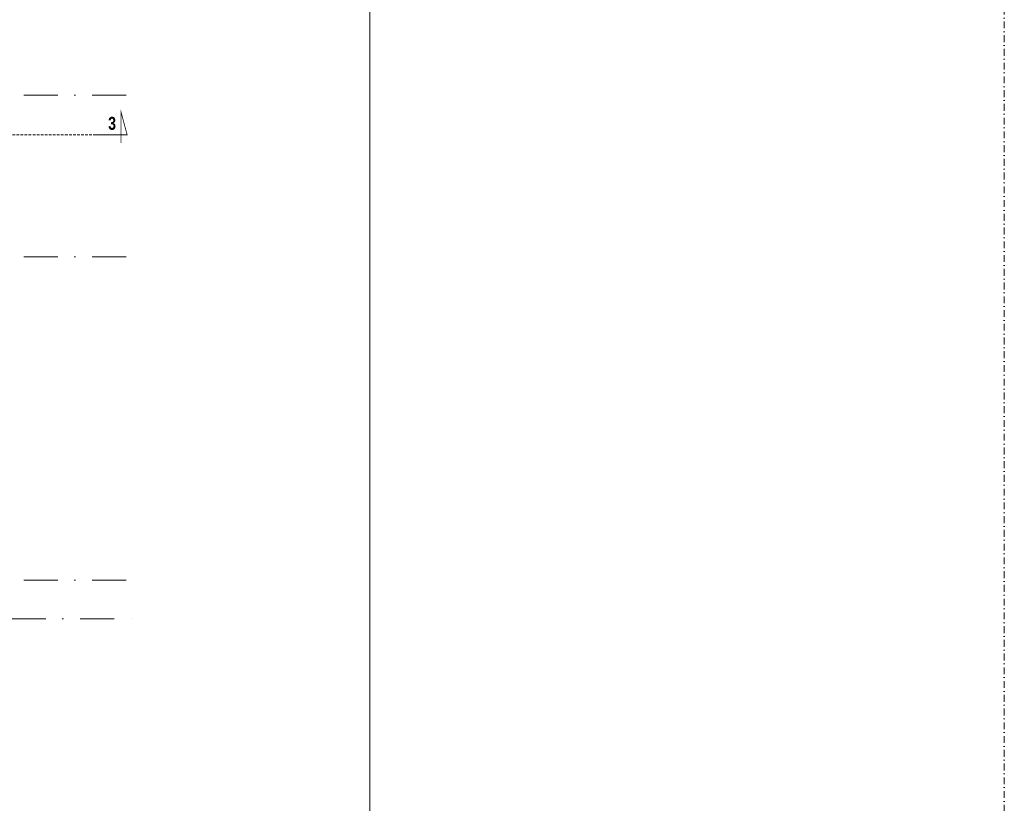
# Model space of a CAD drawing. Header units: millimetres. Extents: x 23192 to 177760, y -399809 to -79279.
# Tile 648 of 656: x 76040 to 77868, y -197843 to -196389. Entities that reach past the tile are written whole.
import ezdxf

# ---------------------------------------------------------------- set-up
doc = ezdxf.new("R2010")
doc.units = ezdxf.units.MM
doc.linetypes.add('CARKOVANA', pattern=[7.5, 5, -2.5])
doc.linetypes.add('DASHDOT', pattern=[25.4, 12.7, -6.35, 0, -6.35])
doc.layers.get('0').update_dxf_attribs({"lineweight": 0})
for name, color, linetype, lineweight in [('!! 0_ Opis', 8, 'Continuous', 13), ('!! 0_Osie', 1, 'DASHDOT', 13), ('0-osie-liniA', 14, 'DASHDOT', 5)]:
    doc.layers.add(name, color=color, linetype=linetype, lineweight=lineweight)
doc.layers.add('!! 0_ramki', color=66, linetype='Continuous', lineweight=9, plot=False)
doc.layers.add('!! 1_Wyburzenia', color=252, linetype='CARKOVANA', lineweight=13, true_color=0x696969)
doc.styles.add('STYLE7', font='ARIALNB.TTF')

# ---------------------------------------------------------------- blocks, each defined once
blk = doc.blocks.new('BLOK OSI')
blk.add_lwpolyline([(55424.2848, -195663.0883), (55424.2848, -200232.78608)])
at = {"layer": '0-osie-liniA', "ltscale": 5}
for points in [[(51570.03302, -196590.0883), (53810.60983, -196590.0883)], [(51570.03302, -196890.0883), (53810.60983, -196890.0883)], [(51570.03302, -197490.0883), (53810.60983, -197490.0883)], [(48624.30568, -197562.0883), (53810.60983, -197562.0883)]]:
    blk.add_lwpolyline(points, dxfattribs=at)
blk = doc.blocks.new('oznaczenie przekroi')
at = {"layer": '!! 0_ Opis', "color": 2, "const_width": 1.44}
blk.add_lwpolyline([(89794.5, -196602.5), (89855.3, -196602.5), (89844, -196560.4), (89844, -196617.7)], dxfattribs=at)
blk.add_lwpolyline([(89794.5, -196602.5), (89855.3, -196602.5), (89844, -196560.4), (89844, -196617.7)], dxfattribs=at)
at = {"layer": '!! 1_Wyburzenia'}
blk.add_lwpolyline([(87812.4, -196602.5), (89794.5, -196602.5)], dxfattribs=at)
at = {"layer": '!! 0_ Opis', "color": 9, "style": 'STYLE7', "text_generation_flag": 6, "width": 0.95}
blk.add_text('3', height=24, rotation=180, dxfattribs=at).set_placement((89820.1, -196593.1))

msp = doc.modelspace()

# ---------------------------------------------------------------- linework, layer by layer
at = {"layer": '!! 0_ramki'}
msp.add_lwpolyline([(73720.14101, -198980.67237), (73720.14101, -194780.67237), (76690.14101, -194780.67237), (76690.14101, -198980.67237)], close=True, dxfattribs=at)

# ---------------------------------------------------------------- block references
at = {"layer": '!! 0_Osie'}
msp.add_blockref('BLOK OSI', (22443.71185, 61.46017), dxfattribs=at)
at = {"layer": '!! 1_Wyburzenia'}
msp.add_blockref('oznaczenie przekroi', (-13615.83086, 0), dxfattribs=at)

doc.saveas('drawing.dxf')
